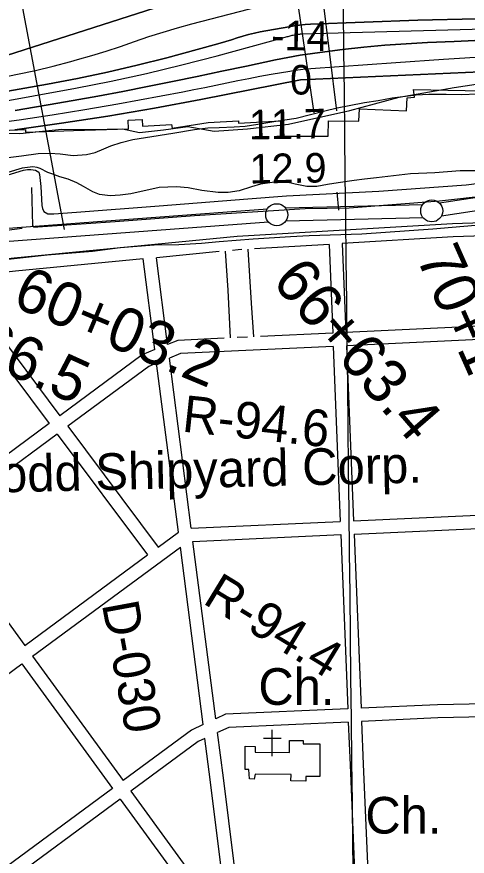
# Model space of a CAD drawing. Extents: x 3677843 to 3715951, y 511991 to 537744.
# Drawn here: x 3686477 to 3687498, y 530033 to 531935 of the extents above; entities that cross this region are included whole.
import ezdxf

# ---------------------------------------------------------------- set-up
doc = ezdxf.new("R2010")
doc.units = 0
for name, color, linetype in [('V-BLDG-IDEN', 7, 'Continuous'), ('V-BLDG-OTLN', 7, 'Continuous'), ('V-FLOD-BASE', 7, 'Continuous'), ('V-GRID-MAJR', 7, 'Continuous'), ('V-LEVE-TOET', 7, 'Continuous'), ('V-RIVR-EDGE', 7, 'Continuous'), ('V-RIVR-RANG', 7, 'Continuous'), ('V-RIVR-RANG-IDEN', 7, 'Continuous'), ('V-ROAD-CNTR', 7, 'Continuous'), ('V-RRAP-RVMT', 7, 'Continuous'), ('V-SITE-OTLN', 7, 'Continuous'), ('V-SITE-OTLN-IDEN', 7, 'Continuous'), ('V-SITE-VEGE', 7, 'Continuous'), ('V-SURV-IDEN', 7, 'Continuous'), ('V-SURV-LINE', 7, 'Continuous'), ('V-TOPO-DPTH', 7, 'Continuous'), ('V-TOPO-MINR', 7, 'Continuous'), ('V-TOPO-WATR', 7, 'Continuous'), ('V-UTIL-LINE', 7, 'Continuous')]:
    doc.layers.add(name, color=color, linetype=linetype)

msp = doc.modelspace()

# ---------------------------------------------------------------- linework, layer by layer
at = {"layer": 'V-BLDG-OTLN'}
msp.add_lwpolyline([(3687095.648, 530267.862), (3687095.773, 530295.096), (3687126.599, 530294.955), (3687126.562, 530287.515), (3687164.194, 530287.341), (3687163.852, 530213.113), (3687132.6, 530213.258), (3687132.555, 530203.196), (3687098.849, 530203.352), (3687098.918, 530218.259), (3687017.987, 530218.634), (3687015.608, 530207.471), (3687005.077, 530207.9720000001), (3687003.563, 530229.0970000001), (3686994.751, 530229.14), (3686994.995, 530281.809), (3687017.379, 530281.704), (3687017.324, 530268.224)], close=True, dxfattribs=at)
at = {"layer": 'V-FLOD-BASE'}
for points in [[(3686510.7490000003, 531548.091), (3686512.986, 531462.075), (3686515.095, 531459.323), (3686524.815, 531458.725), (3686700.238, 531470.861), (3686879.813, 531484.427), (3687130.824, 531500.781), (3687230.723, 531502.46), (3687435.259, 531517.66), (3687550.312, 531530.591), (3687774.123, 531561.248), (3687892.623, 531576.292), (3687933.562, 531576.002), (3688023.8910000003, 531563.015), (3688223.983, 531536.5430000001)], [(3685942.54, 531357.8960000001), (3686042.171, 531386.631), (3686085.7770000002, 531397.469), (3686123.906, 531400.621), (3686175.9050000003, 531404.604), (3686209.841, 531411.183), (3686313.0640000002, 531427.466), (3686437.046, 531449.505), (3686489.71, 531456.269)]]:
    msp.add_lwpolyline(points, dxfattribs=at)
at = {"layer": 'V-GRID-MAJR'}
msp.add_spline([(3687380.148, 517465.955), (3687312.292, 523524.615), (3687244.413, 529585.207), (3687176.535, 535645.813), (3687176.514, 535647.732)], degree=3, dxfattribs=at)
at = {"layer": 'V-LEVE-TOET'}
for points in [[(3686428.065, 531567.961), (3686492.401, 531587.329), (3686502.1, 531588.814), (3686509.039, 531588.881), (3686520.154, 531587.603), (3686527.139, 531582.8150000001), (3686529.275, 531577.286), (3686531.6240000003, 531550.25), (3686534.129, 531507.254), (3686535.585, 531500.332), (3686538.4220000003, 531494.1140000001), (3686547.4960000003, 531488.652), (3686561.372, 531488.789), (3686612.684, 531492.0700000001), (3686799.884, 531506.406), (3687000.9420000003, 531522.2660000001), (3687088.992, 531529.381), (3687297.738, 531539.764), (3687496.038, 531554.211), (3687848.071, 531599.314)], [(3687534.282, 531463.212), (3687420.583, 531453.765), (3687259.029, 531442.456), (3687140.419, 531438.511), (3687097.423, 531436.006), (3687012.822, 531431.007), (3686935.869, 531424.697), (3686896.3510000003, 531421.533), (3686845.038, 531418.25), (3686788.841, 531417.697), (3686711.8850000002, 531411.387), (3686648.825, 531403.134), (3686546.214, 531395.182), (3686388.883, 531377.671)]]:
    msp.add_lwpolyline(points, dxfattribs=at)
at = {"layer": 'V-RIVR-EDGE'}
msp.add_lwpolyline([(3686376.9178691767, 531671.576072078), (3686484.374194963, 531670.710036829), (3686579.8507811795, 531680.6795034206), (3686647.684307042, 531679.3111173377), (3686717.326223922, 531680.9398927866), (3686755.727595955, 531673.0406910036), (3686809.7715068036, 531678.910322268), (3686865.0205168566, 531686.5779535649), (3686924.4257704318, 531675.625182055), (3687000.0798234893, 531680.8410510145), (3687093.1566022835, 531691.4167782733), (3687232.5087196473, 531722.2891854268), (3687343.6441733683, 531752.6310376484), (3687468.5677576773, 531775.1345495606), (3687583.2724917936, 531792.2603900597)], dxfattribs=at)
at = {"layer": 'V-RIVR-RANG'}
msp.add_line((3686585.4443, 531453.2835), (3686382.3158000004, 532534.3657000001), dxfattribs=at)
at = {"layer": 'V-ROAD-CNTR'}
for points in [[(3688238.7914835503, 531443.167087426), (3688170.782619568, 531448.5180767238), (3687691.194578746, 531468.880036), (3687625.57270999, 531471.3350310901), (3687464.952031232, 531466.0170417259), (3686976.698007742, 531436.8301000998), (3686471.4850181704, 531388.24019728), (3686443.8720733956, 531385.06020364), (3686426.84510745, 531383.246207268), (3686411.3831383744, 531377.9772178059), (3686370.9112193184, 531348.7132763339), (3685812.0633370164, 530932.5451086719), (3685741.5174781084, 530882.4562088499)], [(3687583.4537942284, 531439.9240939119), (3687466.344028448, 531436.047101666), (3687215.209530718, 531421.0341316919)], [(3686987.325458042, 531407.4120497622), (3686979.0300030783, 531406.9161599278), (3686966.144186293, 531405.6768258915)], [(3687014.826337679, 531209.6901480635), (3687009.683, 531286.408), (3687001.8003309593, 531408.2773359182)], [(3687185.257590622, 531419.244135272), (3687016.3378084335, 531409.1463644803)], [(3687185.256590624, 531419.24513527), (3687193.34357445, 531218.112537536)], [(3687215.20853072, 531421.0351316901), (3687223.3105145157, 531219.526534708)], [(3686819.2293226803, 531192.3065891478), (3686793.8833733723, 531389.1091955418)], [(3686936.1593312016, 531402.7929379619), (3686793.88437337, 531389.1091955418)], [(3686961.97414488, 531207.1966114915), (3686956.824, 531315.1460000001), (3686950.7213684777, 531404.1934877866)], [(3686764.0074331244, 531386.2352012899), (3686474.637011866, 531358.4042569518), (3686447.1760667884, 531355.2422632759), (3686433.353094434, 531353.7702662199), (3686425.3171105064, 531351.031271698), (3686388.661183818, 531324.52532471), (3686367.063227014, 531308.4423568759)], [(3686790.460380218, 531180.8196121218), (3686764.005433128, 531386.2352012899)], [(3686367.062227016, 531308.4413568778), (3686574.850811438, 531031.0839115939)], [(3686343.0002751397, 531290.5243927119), (3686550.735859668, 531013.2379472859)], [(3687574.8988113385, 531236.1145015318), (3687223.3105145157, 531219.526534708)], [(3687193.344574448, 531218.112537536), (3687030.1050475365, 531210.4109889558)], [(3686947.2887853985, 531206.5037645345), (3686842.3872763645, 531201.554570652), (3686819.2293226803, 531192.307589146)], [(3687000.030694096, 531208.9920979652), (3686977.0816148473, 531207.9093733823)], [(3687573.635813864, 531206.021561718), (3687224.515512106, 531189.5495946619)], [(3686790.4613802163, 531180.821612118), (3686761.623437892, 531169.307635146), (3686574.8518114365, 531031.0849115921)], [(3687194.5495720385, 531188.1355974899), (3686848.833263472, 531171.8246301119), (3686823.185314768, 531161.5846505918)], [(3687194.54857204, 531188.136597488), (3687210.49854014, 530791.445390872)], [(3687224.515512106, 531189.5515946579), (3687240.4684802, 530792.8053881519)], [(3686872.8282154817, 530776.1184215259), (3686823.185314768, 531161.5846505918)], [(3686794.4183723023, 531150.0986735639), (3686776.351408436, 531142.88568799), (3686592.838775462, 531007.0749596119)], [(3686843.711273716, 530767.3424390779), (3686794.417372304, 531150.0976735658)], [(3686550.7368596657, 531013.2379472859), (3686277.318406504, 530810.8913519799)], [(3686592.838775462, 531007.0749596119), (3686797.80436553, 530733.484506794)], [(3686568.7248236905, 530989.2289953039), (3686294.9583712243, 530786.6234005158)], [(3686568.7228236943, 530989.227995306), (3686773.6604138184, 530715.6765424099)], [(3687240.4664802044, 530792.8053881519), (3687521.8789173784, 530805.5763626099), (3687556.859847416, 530806.3583610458)], [(3686294.9573712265, 530786.624400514), (3686495.6049699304, 530510.5929525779)], [(3686872.8282154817, 530776.120421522), (3687210.497540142, 530791.445390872)], [(3686797.802365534, 530733.483506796), (3686843.710273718, 530767.343439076)], [(3686876.6732077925, 530746.263481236), (3687211.702537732, 530761.4684508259)], [(3687211.7035377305, 530761.4694508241), (3687227.5695059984, 530366.88723999)], [(3687241.672477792, 530762.8284481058), (3687522.894915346, 530775.5924225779), (3687555.599849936, 530776.322421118)], [(3687241.67347779, 530762.8294481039), (3687257.5384460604, 530368.243237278)], [(3686928.4621042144, 530344.1372854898), (3686876.6732077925, 530746.263481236)], [(3686513.2439346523, 530486.3250011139), (3686848.095264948, 530733.3005071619)], [(3686899.912161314, 530330.956311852), (3686848.095264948, 530733.299507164)], [(3686495.603969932, 530510.59195258), (3686773.65941382, 530715.6765424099)], [(3686513.2439346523, 530486.3270011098), (3686718.276524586, 530204.2625652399)], [(3686212.603535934, 530263.919445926), (3686252.689455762, 530294.1493854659), (3686489.09998294, 530468.5180367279)], [(3686489.09998294, 530468.519036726), (3686694.137572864, 530186.448600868)], [(3687538.899883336, 530378.3982169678), (3687430.6850997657, 530376.0822215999), (3687257.539446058, 530368.243237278)], [(3687227.5695059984, 530366.8862399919), (3686950.5790599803, 530354.34726507), (3686928.4621042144, 530344.1372854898)], [(3687537.638885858, 530348.3652770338), (3687431.685097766, 530346.0962815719), (3687258.7444436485, 530338.26729723)], [(3686899.912161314, 530330.956311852), (3686873.3262144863, 530318.6823364), (3686718.276524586, 530204.2625652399)], [(3687228.774503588, 530336.910299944), (3686957.8130455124, 530324.643324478), (3686932.47909618, 530312.9473478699)], [(3687228.774503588, 530336.9112999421), (3687232.675495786, 530239.8944939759), (3687245.216470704, 529944.194085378)], [(3687258.7444436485, 530338.26729723), (3687262.6494358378, 530241.1324914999), (3687275.1714107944, 529945.885081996)], [(3686981.212998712, 529924.321125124), (3686945.728069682, 530210.0695536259), (3686932.47909618, 530312.9473478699)], [(3686903.9291532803, 530299.7663742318), (3686888.6781837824, 530292.7263883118), (3686735.916489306, 530179.9956137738)], [(3686952.085056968, 529915.44314288), (3686915.966129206, 530206.3055611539), (3686903.9291532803, 530299.7663742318)], [(3686694.137572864, 530186.448600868), (3686419.10512293, 529983.4870067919)], [(3686735.9154893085, 530179.9956137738), (3686936.581087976, 529903.9391658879)], [(3686711.7775375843, 530162.1816494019), (3686436.8930873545, 529959.3290551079)], [(3686711.7765375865, 530162.1816494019), (3686912.48913616, 529886.0602016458)]]:
    msp.add_lwpolyline(points, dxfattribs=at)
at = {"layer": 'V-RRAP-RVMT'}
msp.add_lwpolyline([(3686388.239443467, 531675.4227020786), (3686497.1746959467, 531679.2255365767), (3686497.36970144, 531673.7621219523), (3686606.2989429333, 531677.5761707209), (3686606.313567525, 531677.1127560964), (3686730.2396827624, 531681.4485400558), (3686729.6158057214, 531700.9572508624), (3686761.338762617, 531702.0713325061), (3686762.1123228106, 531687.3107076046), (3686828.30003008, 531690.7794073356), (3686829.6960000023, 531682.8510000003), (3686911.0831911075, 531695.8047957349), (3686979.7749655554, 531699.4047261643), (3686980.0571386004, 531694.0204645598), (3687074.83164411, 531698.9873129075), (3687074.0390000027, 531664.5390000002), (3687183.1520000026, 531664.5010000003), (3687184.151689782, 531699.3995007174), (3687252.7570000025, 531698.5570000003), (3687253.9280000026, 531726.3800000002), (3687360.7550000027, 531721.9070000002), (3687362.107576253, 531751.2875955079), (3687378.4270000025, 531753.2180000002), (3687376.5057759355, 531770.6142703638), (3687571.1760000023, 531766.6370000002)], dxfattribs=at)
at = {"layer": 'V-SITE-OTLN'}
for p, q in [((3687056.209772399, 530259.4324106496), (3687056.4482583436, 530319.4317176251)), ((3687076.3685800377, 530299.3527831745), (3687036.369323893, 530299.5113959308))]:
    msp.add_line(p, q, dxfattribs=at)
at = {"layer": 'V-SITE-VEGE'}
for points in [[(3686487.8910000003, 531619.902), (3686525.622, 531625.174), (3686552.203, 531626.135), (3686576.0130000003, 531624.2710000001), (3686605.438, 531620.363), (3686635.503, 531622.759), (3686655.043, 531627.849), (3686674.558, 531635.74), (3686690.582, 531642.893), (3686714.3000000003, 531650.125), (3686740.125, 531656.676), (3686768.768, 531661.157), (3686830.9420000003, 531671.567), (3686880.54, 531679.753), (3686910.59, 531683.5480000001), (3686935.7770000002, 531683.796), (3686970.046, 531685.537), (3686995.22, 531687.181), (3687023.863, 531691.662), (3687064.381, 531698.359), (3687110.4960000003, 531705.112), (3687175.403, 531721.846), (3687203.327, 531728.416), (3687230.558, 531734.283), (3687265.478, 531740.927), (3687296.221, 531745.428), (3687328.35, 531751.341), (3687382.859, 531758.179), (3687411.531, 531759.861), (3687450.72, 531759.547), (3687485.007, 531759.185), (3687520.683, 531760.238)], [(3686433.382, 531613.068), (3686487.8910000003, 531619.902)], [(3687525.199, 531586.055), (3687482.521, 531585.631), (3687453.847, 531583.95), (3687425.185, 531581.568), (3687369.932, 531578.924), (3687292.356, 531569.761), (3687265.097, 531566.693), (3687242.037, 531563.6680000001), (3687205.697, 531559.112), (3687181.95, 531554.68), (3687157.503, 531550.238), (3687135.109, 531550.719), (3687108.474, 531555.354), (3687086.731, 531560.738), (3687061.542, 531560.488), (3687029.401, 531555.9720000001), (3687009.173, 531549.476), (3686981.269, 531540.805), (3686956.816, 531537.0650000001), (3686933.7290000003, 531536.838), (3686896.598, 531541.368), (3686865.751, 531547.36), (3686839.1380000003, 531549.898), (3686799.974, 531548.112), (3686735.736, 531534.183), (3686711.981, 531530.452), (3686688.901, 531529.524), (3686665.0840000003, 531532.088), (3686649.63, 531538.232), (3686628.517, 531550.6190000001), (3686613.745, 531558.87), (3686594.0700000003, 531567.072), (3686575.1240000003, 531572.483), (3686556.864, 531579.301), (3686548.0100000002, 531582.463), (3686530.609, 531591.296), (3686523.662, 531593.305), (3686513.946, 531595.2880000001), (3686489.735, 531592.277), (3686457.2800000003, 531582.26)]]:
    msp.add_lwpolyline(points, dxfattribs=at)
at = {"layer": 'V-SURV-LINE'}
for points in [[(3687435.483208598, 531513.1015789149), (3687897.071822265, 531582.8464507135)], [(3687901.536097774, 531553.1804673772), (3687439.948160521, 531483.435697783)], [(3687086.2761474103, 531501.8312018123), (3687397.5929230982, 531509.7686877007)], [(3686427.271287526, 531453.6765824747), (3687045.6617626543, 531499.8000961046)], [(3687047.882531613, 531469.8824040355), (3686429.4929971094, 531423.7589605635)], [(3687398.3721912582, 531479.7788068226), (3687087.056696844, 531471.8413536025)]]:
    msp.add_lwpolyline(points, dxfattribs=at)
for centre in [(3687417.95648, 531495.2825799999), (3687066.69249, 531486.3266100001)]:
    msp.add_circle(centre, 25, dxfattribs=at)
at = {"layer": 'V-TOPO-DPTH'}
for points in [[(3686828.9206081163, 531967.4274242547), (3686434.471630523, 531841.1993442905)], [(3686828.9206081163, 531967.4274242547), (3686434.471630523, 531841.1993442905)], [(3686438.17047667, 531796.95783272), (3686479.011154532, 531804.7695901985), (3686519.669487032, 531813.3831861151), (3686560.0543014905, 531823.1995396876), (3686600.2567705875, 531833.8177316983), (3686614.866842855, 531837.9094553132), (3686647.5215367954, 531847.4174754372), (3686680.035433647, 531857.3691741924), (3686712.3381348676, 531867.9863908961), (3686744.5000389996, 531879.0472862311), (3686776.685256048, 531890.0220779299), (3686809.042227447, 531900.4388110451), (3686841.656830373, 531910.018456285), (3686874.44318765, 531919.0400429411), (3687089.9261075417, 531975.3562872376)], [(3686438.17047667, 531796.95783272), (3686479.011154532, 531804.7695901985), (3686519.669487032, 531813.3831861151), (3686560.0543014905, 531823.1995396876), (3686600.2567705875, 531833.8177316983), (3686614.866842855, 531837.9094553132), (3686647.5215367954, 531847.4174754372), (3686680.035433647, 531857.3691741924), (3686712.3381348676, 531867.9863908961), (3686744.5000389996, 531879.0472862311), (3686776.685256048, 531890.0220779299), (3686809.042227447, 531900.4388110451), (3686841.656830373, 531910.018456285), (3686874.44318765, 531919.0400429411), (3687089.9261075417, 531975.3562872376)], [(3686341.160070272, 531745.909442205), (3686547.33573369, 531782.1819215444), (3686615.3353281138, 531795.0949538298), (3686683.06389327, 531809.2246521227), (3686750.3859145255, 531825.1793494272), (3686817.4369065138, 531842.3507127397), (3686924.9996424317, 531871.4515678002), (3686938.0289704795, 531875.1071487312), (3686951.0094308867, 531878.9234032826), (3686963.9165898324, 531882.9806682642), (3686976.7748811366, 531887.198606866), (3686989.6705942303, 531891.2514141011), (3687002.664677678, 531894.9249102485), (3687015.806316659, 531898.0294397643), (3687029.0463259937, 531900.7546581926), (3687093.8600970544, 531912.630195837), (3687106.0885491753, 531914.5983281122), (3687118.3558596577, 531916.2119052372), (3687130.6814576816, 531917.2936496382), (3687143.045914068, 531918.0208388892), (3687386.0624998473, 531927.0428850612), (3687519.95315585, 531930.2604989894)], [(3687519.95315585, 531930.2604989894), (3687386.0624998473, 531927.0428850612), (3687143.045914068, 531918.0208388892), (3687130.6814576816, 531917.2936496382), (3687118.3558596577, 531916.2119052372), (3687106.0885491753, 531914.5983281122), (3687093.8600970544, 531912.630195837), (3687029.0463259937, 531900.7546581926), (3687015.806316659, 531898.0294397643), (3687002.664677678, 531894.9249102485), (3686989.6705942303, 531891.2514141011), (3686976.7748811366, 531887.198606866), (3686963.9165898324, 531882.9806682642), (3686951.0094308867, 531878.9234032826), (3686938.0289704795, 531875.1071487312), (3686924.9996424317, 531871.4515678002), (3686817.4369065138, 531842.3507127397), (3686750.3859145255, 531825.1793494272), (3686683.06389327, 531809.2246521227), (3686615.3353281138, 531795.0949538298), (3686547.33573369, 531782.1819215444), (3686341.160070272, 531745.909442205)], [(3687547.2134317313, 531882.6690335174), (3687468.6766700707, 531879.350240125), (3687408.301608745, 531876.6445021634), (3687360.0053281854, 531873.9277084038), (3687311.76987068, 531870.4780305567), (3687263.625647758, 531865.9290265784), (3687215.5422478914, 531860.6471385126), (3687175.7351973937, 531855.8142034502), (3687147.6617496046, 531852.0323202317), (3687119.6691795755, 531847.7630274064), (3687091.7979261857, 531842.7626201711), (3687064.007550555, 531837.274803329), (3686998.40012503, 531823.4245291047), (3686942.3084855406, 531811.6650627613), (3686886.1952523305, 531800.0102973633), (3686830.0496285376, 531788.5125833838), (3686773.8824110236, 531777.1195703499), (3686717.6529772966, 531766.0522204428), (3686661.362193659, 531755.3143265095), (3686604.9793851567, 531745.0706165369), (3686548.535226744, 531735.1563625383), (3686517.517593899, 531729.8483404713), (3686474.1019451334, 531722.6850499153)], [(3686474.1019451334, 531722.6850499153), (3686517.517593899, 531729.8483404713), (3686548.535226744, 531735.1563625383), (3686604.9793851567, 531745.0706165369), (3686661.362193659, 531755.3143265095), (3686717.6529772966, 531766.0522204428), (3686773.8824110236, 531777.1195703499), (3686830.0496285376, 531788.5125833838), (3686886.1952523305, 531800.0102973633), (3686942.3084855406, 531811.6650627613), (3686998.40012503, 531823.4245291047), (3687064.007550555, 531837.274803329), (3687091.7979261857, 531842.7626201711), (3687119.6691795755, 531847.7630274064), (3687147.6617496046, 531852.0323202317), (3687175.7351973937, 531855.8142034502), (3687215.5422478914, 531860.6471385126), (3687263.625647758, 531865.9290265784), (3687311.76987068, 531870.4780305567), (3687360.0053281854, 531873.9277084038), (3687408.301608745, 531876.6445021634), (3687468.6766700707, 531879.350240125), (3687547.2134317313, 531882.6690335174)], [(3687596.2624097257, 531813.0720379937), (3687120.47, 531792.31), (3686894.4058235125, 531747.8895085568), (3686789.371147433, 531728.3014362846), (3686684.115007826, 531710.0696026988), (3686578.5266729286, 531693.8721271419), (3686472.716874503, 531679.0308902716)]]:
    msp.add_lwpolyline(points, dxfattribs=at)
at = {"layer": 'V-TOPO-MINR'}
for points in [[(3686434.471630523, 531841.1993442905), (3686828.9206081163, 531967.4274242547)], [(3686438.17047667, 531796.95783272), (3686479.011154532, 531804.7695901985), (3686519.669487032, 531813.3831861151), (3686560.0543014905, 531823.1995396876), (3686600.2567705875, 531833.8177316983), (3686614.866842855, 531837.9094553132), (3686647.5215367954, 531847.4174754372), (3686680.035433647, 531857.3691741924), (3686712.3381348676, 531867.9863908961), (3686744.5000389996, 531879.0472862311), (3686776.685256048, 531890.0220779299), (3686809.042227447, 531900.4388110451), (3686841.656830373, 531910.018456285), (3686874.44318765, 531919.0400429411), (3687089.9261075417, 531975.3562872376)], [(3686341.160070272, 531745.909442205), (3686547.33573369, 531782.1819215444), (3686615.3353281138, 531795.0949538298), (3686683.06389327, 531809.2246521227), (3686750.3859145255, 531825.1793494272), (3686817.4369065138, 531842.3507127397), (3686924.9996424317, 531871.4515678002), (3686938.0289704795, 531875.1071487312), (3686951.0094308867, 531878.9234032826), (3686963.9165898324, 531882.9806682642), (3686976.7748811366, 531887.198606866), (3686989.6705942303, 531891.2514141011), (3687002.664677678, 531894.9249102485), (3687015.806316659, 531898.0294397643), (3687029.0463259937, 531900.7546581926), (3687093.8600970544, 531912.630195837), (3687106.0885491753, 531914.5983281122), (3687118.3558596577, 531916.2119052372), (3687130.6814576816, 531917.2936496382), (3687143.045914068, 531918.0208388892), (3687386.0624998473, 531927.0428850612), (3687519.95315585, 531930.2604989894)], [(3686419.181296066, 531738.4147453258), (3686610.1665444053, 531773.5421967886), (3686691.0130650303, 531789.4666887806), (3686771.5527917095, 531806.7388107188), (3686851.6323274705, 531826.0323775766), (3686931.405069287, 531846.6735743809), (3687086.005234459, 531888.759598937), (3687088.2421057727, 531889.3877760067), (3687090.4718415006, 531890.0396552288), (3687092.690873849, 531890.7270876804), (3687094.9027706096, 531891.4382222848), (3687097.1224770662, 531892.113288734), (3687099.359644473, 531892.7169236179), (3687101.6230033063, 531893.2134111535), (3687103.90382309, 531893.638467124), (3687114.9589595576, 531895.4273521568), (3687116.7998364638, 531895.687630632), (3687118.6453482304, 531895.8987065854), (3687120.4978122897, 531896.0359787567), (3687122.3549112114, 531896.1240484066), (3687675.9110842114, 531911.3067801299)], [(3686474.1019451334, 531722.6850499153), (3686517.517593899, 531729.8483404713), (3686548.535226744, 531735.1563625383), (3686604.9793851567, 531745.0706165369), (3686661.362193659, 531755.3143265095), (3686717.6529772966, 531766.0522204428), (3686773.8824110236, 531777.1195703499), (3686830.0496285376, 531788.5125833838), (3686886.1952523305, 531800.0102973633), (3686942.3084855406, 531811.6650627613), (3686998.40012503, 531823.4245291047), (3687064.007550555, 531837.274803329), (3687091.7979261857, 531842.7626201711), (3687119.6691795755, 531847.7630274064), (3687147.6617496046, 531852.0323202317), (3687175.7351973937, 531855.8142034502), (3687215.5422478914, 531860.6471385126), (3687263.625647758, 531865.9290265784), (3687311.76987068, 531870.4780305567), (3687360.0053281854, 531873.9277084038), (3687408.301608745, 531876.6445021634), (3687468.6766700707, 531879.350240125), (3687547.2134317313, 531882.6690335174)], [(3686408.1000645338, 531691.3251924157), (3686482.813739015, 531701.6651196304), (3686557.405524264, 531712.7812920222), (3686631.8144756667, 531725.0618321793), (3686706.101537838, 531738.1186175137), (3686853.623746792, 531765.237471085), (3686878.660299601, 531769.9624513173), (3686903.6653143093, 531774.8449826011), (3686928.623021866, 531779.9638404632), (3686953.549191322, 531785.2402493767), (3686978.482868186, 531790.4744946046), (3687003.4580837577, 531795.4950192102), (3687028.495607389, 531800.1949628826), (3687053.5746697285, 531804.6811859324), (3687096.5675045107, 531812.0877885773), (3687108.3292452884, 531813.9352180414), (3687120.119391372, 531815.5495868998), (3687131.9521454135, 531816.8143648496), (3687143.8133047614, 531817.8460821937), (3687336.4068279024, 531831.7294575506), (3687444.6087614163, 531839.1530887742), (3687552.8409120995, 531846.0772771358)]]:
    msp.add_lwpolyline(points, dxfattribs=at)
at = {"layer": 'V-TOPO-WATR'}
msp.add_lwpolyline([(3686472.716874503, 531679.0308902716), (3686578.5266729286, 531693.8721271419), (3686684.115007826, 531710.0696026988), (3686789.371147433, 531728.3014362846), (3686894.4058235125, 531747.8895085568), (3687120.47, 531792.31), (3687596.2624097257, 531813.0720379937)], dxfattribs=at)
at = {"layer": 'V-UTIL-LINE'}
for p, q in [((3687202.647, 531722.182), (3686938.0700000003, 533862.858)), ((3686844.6180000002, 533766.3150000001), (3687150.983, 531717.236)), ((3687207.19, 531496.676), (3687203.3170000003, 531537.577))]:
    msp.add_line(p, q, dxfattribs=at)

# ---------------------------------------------------------------- texts
at = {"layer": 'V-BLDG-IDEN'}
msp.add_text('Todd Shipyard Corp.', height=82.99983200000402, rotation=1.3443137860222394, dxfattribs=at).set_placement((3686372.573215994, 530855.5102627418))
at = {"layer": 'V-RIVR-RANG'}
for s, rotation, p in [('-14', 358.84275, (3687053.6703421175, 531860.1047209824)), ('0', 0.8783257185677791, (3687097.2441559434, 531758.4540214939)), ('11.7', 0.8783257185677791, (3687004.0676836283, 531657.0143628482)), ('12.9', 0.8783257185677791, (3687005.575935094, 531557.026319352))]:
    msp.add_text(s, height=66.99999999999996, rotation=rotation, dxfattribs=at).set_placement(p)
at = {"layer": 'V-RIVR-RANG-IDEN'}
for s, height, rotation, p in [('R-94.6', 82.9999980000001, 353.7751463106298, (3686850.341, 530995.304)), ('R-94.4', 82.999998, 328.6452631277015, (3686896.39, 530607.296)), ('D-030', 83, 280.4993257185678, (3686670.028422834, 530603.9734421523))]:
    msp.add_text(s, height=height, rotation=rotation, dxfattribs=at).set_placement(p)
at = {"layer": 'V-SITE-OTLN-IDEN'}
for p in [(3687024.981911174, 530375.8252221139), (3687267.340426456, 530084.0978055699)]:
    msp.add_text('Ch.', height=82.99983200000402, dxfattribs=at).set_placement(p)
at = {"layer": 'V-SURV-IDEN'}
for s, height, rotation, p in [('70+14.8', 100.0000000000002, 294.03179442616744, (3687381.6691673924, 531390.7465161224)), ('66+63.4', 100.00000000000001, 310.8061553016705, (3687053.298381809, 531334.1546234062)), ('60+03.2', 100.00000000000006, 337.3727069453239, (3686464.035457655, 531280.5116104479)), ('56+66.5', 100.00000000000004, 335.6910792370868, (3686167.6649171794, 531255.1953863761))]:
    msp.add_text(s, height=height, rotation=rotation, dxfattribs=at).set_placement(p)

doc.saveas('drawing.dxf')
